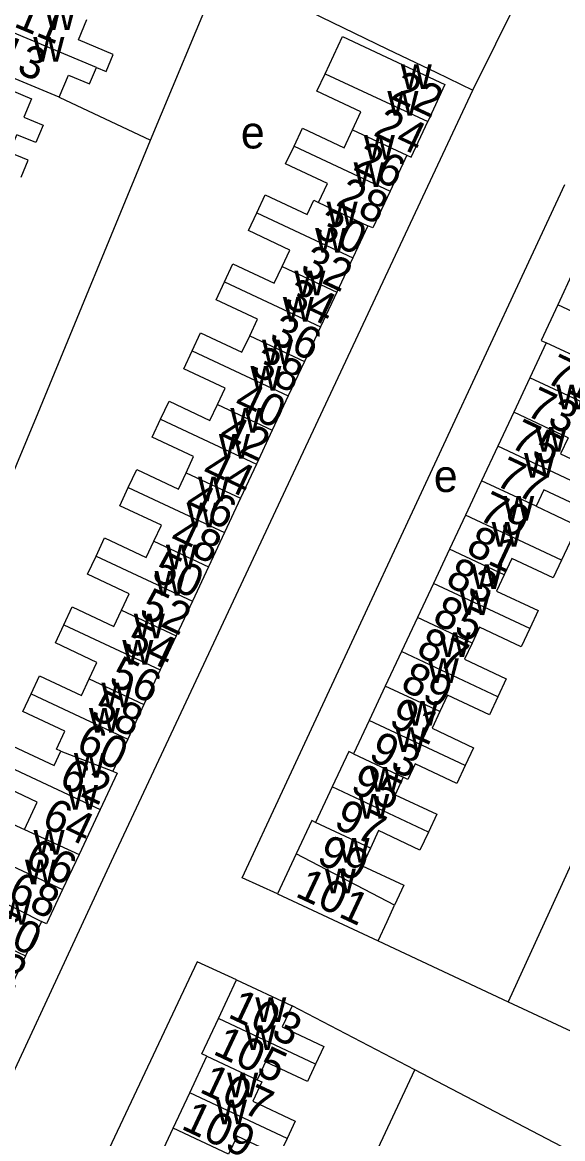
# Model space of a CAD drawing. Extents: x 159045 to 160918, y 380454 to 382516.
# Drawn here: x 160089.8 to 160157.2, y 381285.4 to 381424.4 of the extents above; entities that cross this region are included whole.
import ezdxf

# ---------------------------------------------------------------- set-up
doc = ezdxf.new("R2010")
doc.units = 0
for name, color, linetype in [('BLT_Basislijn', 7, 'Continuous'), ('BLT_Bebouwing', 7, 'Continuous'), ('BLT_Centroide', 7, 'Continuous'), ('BLT_Huisnummer', 7, 'Continuous'), ('BLT_Huisnummer_ tussenligend', 7, 'Continuous'), ('BLT_Onderverdeling_panden', 7, 'Continuous')]:
    doc.layers.add(name, color=color, linetype=linetype)

msp = doc.modelspace()

# ---------------------------------------------------------------- linework, layer by layer
at = {"layer": 'BLT_Basislijn'}
for p, q in [((160145.99, 381415.93), (160156.08, 381436.3)), ((160094.42, 381415.06), (160105.8, 381409.71)), ((160091.81, 381375.74), (160105.8, 381409.71)), ((160134.18, 381310), (160150.39, 381302.42)), ((160138.75, 381293.92), (160123.46, 381301.91)), ((160150.39, 381302.42), (160158.89, 381298.45)), ((160123.21, 381260.74), (160138.75, 381293.92)), ((160158.88, 381283.41), (160138.75, 381293.92))]:
    msp.add_line(p, q, dxfattribs=at)
for points in [[(160105.8, 381409.71), (160114.24, 381429.92), (160114.85, 381430.58), (160115.99, 381430.46), (160135.38, 381421.05), (160141.4, 381418.18), (160145.99, 381415.93)], [(160061.17, 381243.3), (160064.59, 381241.71), (160100.97, 381319.91), (160145.99, 381415.93)], [(160121.65, 381315.85), (160117.24, 381317.84), (160157.49, 381404.21)], [(160073.35, 381331.44), (160073.58, 381332.01), (160091.81, 381375.74)], [(160167.12, 381339.44), (160166.1, 381336.71), (160150.39, 381302.42)], [(160116.55, 381305.15), (160111.63, 381307.38), (160081.39, 381243.37)]]:
    msp.add_lwpolyline(points, dxfattribs=at)
at = {"layer": 'BLT_Bebouwing'}
for p, q in [((160127.58, 381417.99), (160129.75, 381422.62)), ((160137.78, 381407.84), (160135.68, 381403.37)), ((160132.92, 381399.06), (160131.04, 381395.06)), ((160131.04, 381395.06), (160129.03, 381390.77)), ((160158.56, 381393.42), (160156.59, 381389.2)), ((160129.03, 381390.77), (160127.02, 381386.47)), ((160127.02, 381386.47), (160125.01, 381382.16)), ((160155.14, 381384.48), (160153.1, 381380.13)), ((160125.01, 381382.16), (160122.99, 381377.86)), ((160153.1, 381380.13), (160151.1, 381375.85)), ((160122.99, 381377.86), (160121, 381373.61)), ((160151.1, 381375.85), (160149.11, 381371.61)), ((160121, 381373.61), (160119.02, 381369.38)), ((160149.11, 381371.61), (160147.09, 381367.3)), ((160119.02, 381369.38), (160117.02, 381365.11)), ((160147.09, 381367.3), (160145.08, 381363.02)), ((160117.02, 381365.11), (160115.02, 381360.83)), ((160145.08, 381363.02), (160143.09, 381358.78)), ((160115.02, 381360.83), (160113.03, 381356.58)), ((160143.09, 381358.78), (160141.09, 381354.5)), ((160113.03, 381356.58), (160111.03, 381352.3)), ((160141.09, 381354.5), (160139.1, 381350.26)), ((160111.03, 381352.3), (160109.02, 381348)), ((160139.1, 381350.26), (160137.11, 381346.03)), ((160109.02, 381348), (160107.01, 381343.73)), ((160137.11, 381346.03), (160135.09, 381341.72)), ((160107.01, 381343.73), (160104.99, 381339.42)), ((160135.09, 381341.72), (160133.09, 381337.44)), ((160104.99, 381339.42), (160102.99, 381335.12)), ((160133.09, 381337.44), (160131.14, 381333.29)), ((160102.99, 381335.12), (160101.11, 381331.11)), ((160128.46, 381329.16), (160126.39, 381324.74)), ((160099.54, 381326.36), (160096.9, 381320.74)), ((160087.55, 381325.04), (160090.1, 381323.86)), ((160096.9, 381320.74), (160094.85, 381316.37)), ((160123.99, 381320.83), (160121.65, 381315.85)), ((160121.65, 381315.85), (160134.18, 381310)), ((160092.22, 381312.39), (160090.23, 381308.14)), ((160090.23, 381308.14), (160088.25, 381303.91)), ((160114.29, 381300.34), (160116.55, 381305.15)), ((160116.55, 381305.15), (160123.46, 381301.91)), ((160110.71, 381291.08), (160112.85, 381295.65)), ((160108.63, 381286.66), (160110.71, 381291.08)), ((160106.55, 381282.23), (160108.63, 381286.66))]:
    msp.add_line(p, q, dxfattribs=at)
for points in [[(160099.06, 381418.78), (160100.28, 381418.27), (160101.17, 381420.4), (160096.82, 381422.21), (160097.88, 381424.75)], [(160129.75, 381422.62), (160138, 381418.76), (160142.53, 381416.64), (160140.38, 381412.05)], [(160094.42, 381415.06), (160089.43, 381417.14), (160084.81, 381419.05)], [(160094.42, 381415.06), (160095.57, 381417.81), (160098.2, 381416.72), (160099.06, 381418.78)], [(160084.23, 381417.68), (160086.04, 381416.93), (160090.99, 381414.87), (160090.04, 381412.57), (160092.42, 381411.58), (160091.51, 381409.41), (160089.14, 381410.39)], [(160131, 381411.01), (160132.05, 381413.25), (160126.57, 381415.82), (160127.58, 381417.99)], [(160137.78, 381407.84), (160138.3, 381407.6), (160140.38, 381412.05)], [(160089.68, 381405.11), (160090.55, 381407.22), (160088.22, 381408.19), (160089.14, 381410.39)], [(160123.71, 381408.98), (160124.75, 381411.2), (160129.95, 381408.77), (160131, 381411.01)], [(160126.77, 381401.94), (160127.88, 381404.31), (160122.66, 381406.75), (160123.71, 381408.98)], [(160135.68, 381403.37), (160133.53, 381398.78), (160132.92, 381399.06)], [(160119.06, 381400.67), (160120.11, 381402.9), (160125.33, 381400.45), (160126.16, 381402.22), (160126.77, 381401.94)], [(160122.21, 381393.96), (160123.18, 381396.02), (160118.02, 381398.44), (160119.06, 381400.67)], [(160115.04, 381392.07), (160116.09, 381394.31), (160121.25, 381391.9), (160122.21, 381393.96)], [(160118.18, 381385.36), (160119.15, 381387.42), (160113.99, 381389.83), (160115.04, 381392.07)], [(160156.59, 381389.2), (160154.51, 381384.78), (160155.14, 381384.48)], [(160111.01, 381383.47), (160112.05, 381385.71), (160117.21, 381383.29), (160118.18, 381385.36)], [(160114.17, 381376.8), (160115.11, 381378.81), (160109.96, 381381.23), (160111.01, 381383.47)], [(160107.08, 381374.96), (160108.12, 381377.19), (160113.23, 381374.79), (160114.17, 381376.8)], [(160110.24, 381368.29), (160111.19, 381370.33), (160106.04, 381372.74), (160107.08, 381374.96)], [(160157.88, 381372.66), (160156.94, 381370.65), (160162.18, 381368.2), (160161.14, 381365.96)], [(160103.04, 381366.44), (160104.1, 381368.68), (160109.29, 381366.25), (160110.24, 381368.29)], [(160106.23, 381359.76), (160107.17, 381361.77), (160101.99, 381364.19), (160103.04, 381366.44)], [(160161.14, 381365.96), (160160.09, 381363.73), (160154.86, 381366.18), (160153.89, 381364.11)], [(160153.89, 381364.11), (160156.35, 381362.95), (160159.07, 381361.68), (160158.11, 381359.62), (160157.07, 381357.4)], [(160099.02, 381357.92), (160100.08, 381360.19), (160105.29, 381357.75), (160106.23, 381359.76)], [(160102.21, 381351.19), (160103.16, 381353.22), (160097.96, 381355.65), (160099.02, 381357.92)], [(160157.07, 381357.4), (160156.03, 381355.19), (160150.86, 381357.61), (160149.91, 381355.58)], [(160149.91, 381355.58), (160148.96, 381353.55), (160154.14, 381351.12), (160153.09, 381348.88)], [(160095, 381349.35), (160096.06, 381351.6), (160101.26, 381349.16), (160102.21, 381351.19)], [(160098.17, 381342.61), (160099.13, 381344.68), (160093.95, 381347.1), (160095, 381349.35)], [(160153.09, 381348.88), (160152.03, 381346.63), (160146.84, 381349.07), (160145.9, 381347.07)], [(160145.9, 381347.07), (160144.96, 381345.07), (160150.16, 381342.64), (160149.11, 381340.4)], [(160090.92, 381340.77), (160091.96, 381343), (160097.2, 381340.55), (160098.17, 381342.61)], [(160094.65, 381333.61), (160094.08, 381333.88), (160095.12, 381336.09), (160089.88, 381338.54), (160090.92, 381340.77)], [(160149.11, 381340.4), (160148.06, 381338.16), (160142.85, 381340.6), (160141.89, 381338.54)], [(160141.89, 381338.54), (160140.92, 381336.47), (160146.1, 381334.04), (160145.06, 381331.83)], [(160087.56, 381331.97), (160088.63, 381334.25), (160093.82, 381331.82), (160094.65, 381333.61)], [(160131.14, 381333.29), (160130.53, 381333.58), (160128.46, 381329.16)], [(160090.1, 381323.86), (160091.67, 381327.27), (160086.5, 381329.7), (160087.56, 381331.97)], [(160101.11, 381331.11), (160101.65, 381330.86), (160099.54, 381326.36)], [(160145.06, 381331.83), (160144.02, 381329.61), (160138.83, 381332.05), (160137.91, 381330.09), (160137.33, 381330.36)], [(160137.33, 381330.36), (160136.32, 381328.19), (160141.5, 381325.76), (160140.46, 381323.53)], [(160126.39, 381324.74), (160125.92, 381324.99), (160123.99, 381320.83)], [(160140.46, 381323.53), (160139.41, 381321.3), (160134.25, 381323.73), (160133.23, 381321.54)], [(160133.23, 381321.54), (160132.2, 381319.35), (160137.4, 381316.91), (160136.24, 381314.44)], [(160094.85, 381316.37), (160092.85, 381312.1), (160092.22, 381312.39)], [(160134.18, 381310), (160135.3, 381312.42), (160136.24, 381314.44)], [(160123.46, 381301.91), (160122.23, 381299.29), (160127.43, 381296.85), (160126.4, 381294.65)], [(160112.85, 381295.65), (160112.22, 381295.94), (160114.29, 381300.34)], [(160126.4, 381294.65), (160125.37, 381292.46), (160120.15, 381294.91), (160119.11, 381292.7)], [(160119.11, 381292.7), (160119.71, 381292.42), (160118.59, 381290.03), (160123.87, 381287.55), (160122.85, 381285.38)], [(160122.85, 381285.38), (160121.83, 381283.21), (160116.61, 381285.66), (160115.55, 381283.41)]]:
    msp.add_lwpolyline(points, dxfattribs=at)
at = {"layer": 'BLT_Onderverdeling_panden'}
for p, q in [((160099.06, 381418.78), (160086.81, 381423.87)), ((160127.58, 381417.99), (160140.38, 381412.05)), ((160131, 381411.01), (160137.78, 381407.84)), ((160123.71, 381408.98), (160135.68, 381403.37)), ((160126.77, 381401.94), (160132.92, 381399.06)), ((160119.06, 381400.67), (160131.04, 381395.06)), ((160122.21, 381393.96), (160129.03, 381390.77)), ((160115.04, 381392.07), (160127.02, 381386.47)), ((160168.6, 381383.57), (160156.59, 381389.2)), ((160118.18, 381385.36), (160125.01, 381382.16)), ((160161.36, 381381.56), (160155.14, 381384.48)), ((160111.01, 381383.47), (160122.99, 381377.86)), ((160165.11, 381374.5), (160153.1, 381380.13)), ((160114.17, 381376.8), (160121, 381373.61)), ((160157.88, 381372.66), (160151.1, 381375.85)), ((160107.08, 381374.96), (160119.02, 381369.38)), ((160161.14, 381365.96), (160149.11, 381371.61)), ((160110.24, 381368.29), (160117.02, 381365.11)), ((160153.89, 381364.11), (160147.09, 381367.3)), ((160103.04, 381366.44), (160115.02, 381360.83)), ((160157.07, 381357.4), (160145.08, 381363.02)), ((160106.23, 381359.76), (160113.03, 381356.58)), ((160149.91, 381355.58), (160143.09, 381358.78)), ((160099.02, 381357.92), (160111.03, 381352.3)), ((160153.09, 381348.88), (160141.09, 381354.5)), ((160102.21, 381351.19), (160109.02, 381348)), ((160095, 381349.35), (160107.01, 381343.73)), ((160145.9, 381347.07), (160139.1, 381350.26)), ((160149.11, 381340.4), (160137.11, 381346.03)), ((160098.17, 381342.61), (160104.99, 381339.42)), ((160090.92, 381340.77), (160102.99, 381335.12)), ((160141.89, 381338.54), (160135.09, 381341.72)), ((160145.06, 381331.83), (160133.09, 381337.44)), ((160094.65, 381333.61), (160101.11, 381331.11)), ((160131.14, 381333.29), (160137.33, 381330.36)), ((160087.56, 381331.97), (160099.54, 381326.36)), ((160140.46, 381323.53), (160128.46, 381329.16)), ((160133.23, 381321.54), (160126.39, 381324.74)), ((160090.1, 381323.86), (160096.9, 381320.74)), ((160082.87, 381321.98), (160094.85, 381316.37)), ((160136.24, 381314.44), (160123.99, 381320.83)), ((160086.16, 381315.45), (160092.22, 381312.39)), ((160078.3, 381313.72), (160090.23, 381308.14)), ((160126.4, 381294.65), (160114.29, 381300.34)), ((160112.85, 381295.65), (160119.11, 381292.7)), ((160122.85, 381285.38), (160110.71, 381291.08)), ((160115.55, 381283.41), (160108.63, 381286.66))]:
    msp.add_line(p, q, dxfattribs=at)

# ---------------------------------------------------------------- texts
at = {"layer": 'BLT_Centroide'}
for s, p in [('w', (160092.62, 381423.41)), ('w', (160091.2, 381419.47)), ('w', (160137.02, 381416.09)), ('w', (160135.35, 381412.75)), ('e', (160117.08, 381408.68)), ('w', (160132.41, 381407.28)), ('w', (160131.14, 381403.88)), ('w', (160127.77, 381398.97)), ('w', (160126.33, 381395.72)), ('w', (160123.75, 381390.38)), ('w', (160122.31, 381387.12)), ('w', (160119.72, 381381.78)), ('w', (160118.27, 381378.53)), ('w', (160156.39, 381376.19)), ('w', (160115.76, 381373.28)), ('w', (160153.83, 381370.91)), ('w', (160114.34, 381370.03)), ('w', (160152.38, 381367.66)), ('e', (160141.14, 381365.9)), ('w', (160111.74, 381364.75)), ('w', (160110.31, 381361.5)), ('w', (160149.79, 381362.34)), ('w', (160148.34, 381359.09)), ('w', (160107.74, 381356.25)), ('w', (160106.33, 381352.97)), ('w', (160145.8, 381353.81)), ('w', (160144.36, 381350.56)), ('w', (160103.73, 381347.66)), ('w', (160141.84, 381345.34)), ('w', (160102.3, 381344.38)), ('w', (160140.38, 381342.09)), ('w', (160099.7, 381339.06)), ('w', (160137.79, 381336.78)), ('w', (160098.14, 381335.94)), ('w', (160136.34, 381333.53)), ('w', (160096.26, 381330.31)), ('w', (160133.12, 381328.56)), ('w', (160095.39, 381326.34)), ('w', (160131.72, 381325.22)), ('w', (160091.23, 381320.72)), ('w', (160129.25, 381319.72)), ('w', (160090.16, 381317.03)), ('w', (160127.55, 381315.91)), ('w', (160086.98, 381312.03)), ('w', (160118.88, 381299.91)), ('w', (160117.56, 381296.41)), ('w', (160115.37, 381290.5)), ('w', (160113.98, 381287.16))]:
    msp.add_text(s, height=4, dxfattribs=at).set_placement(p)
at = {"layer": 'BLT_Huisnummer'}
for s, rotation, p in [('13', 337.4304, (160086.24, 381419.27)), ('22', 334.9076, (160135.62, 381414.93)), ('26', 334.9192, (160130.91, 381406.1)), ('30', 334.9146, (160126.09, 381397.83)), ('34', 334.9192, (160122.29, 381389.1)), ('38', 334.9203, (160118.15, 381380.66)), ('73', 334.8672, (160152.44, 381375.53)), ('42', 334.924, (160114.04, 381372.15)), ('77', 334.878, (160148.62, 381366.83)), ('46', 334.9195, (160109.85, 381363.67)), ('81', 334.8755, (160144.98, 381358.28)), ('50', 334.9139, (160105.78, 381355.06)), ('85', 334.8834, (160140.79, 381349.63)), ('54', 334.9173, (160102.32, 381346.3)), ('89', 334.8794, (160136.81, 381341.33)), ('58', 334.9122, (160098.21, 381337.8)), ('93', 334.8772, (160132.84, 381332.64)), ('62', 334.9077, (160094.22, 381329.35)), ('97', 334.8786, (160128.5, 381324.2)), ('66', 334.9146, (160089.94, 381319.32)), ('101', 334.8711, (160123.72, 381315.6)), ('70', 334.9068, (160085.57, 381310.58)), ('103', 334.7901, (160115.32, 381300.54)), ('107', 334.8352, (160111.77, 381291.22))]:
    msp.add_text(s, height=4, rotation=rotation, dxfattribs=at).set_placement(p)
at = {"layer": 'BLT_Huisnummer_ tussenligend'}
for s, rotation, p in [('11', 337.4252, (160088.62, 381423.91)), ('24', 334.9076, (160133.46, 381410.37)), ('28', 334.9192, (160128.78, 381401.66)), ('32', 334.9146, (160124.32, 381393.24)), ('36', 334.9192, (160120.44, 381384.67)), ('71', 334.8637, (160154.9, 381379.62)), ('40', 334.9203, (160116.01, 381376.23)), ('75', 334.8672, (160150.45, 381371.53)), ('44', 334.924, (160112.03, 381367.72)), ('79', 334.878, (160146.49, 381362.54)), ('48', 334.9195, (160108, 381359.38)), ('83', 334.8755, (160142.43, 381354.33)), ('52', 334.9139, (160104.22, 381350.49)), ('87', 334.8834, (160138.78, 381345.63)), ('56', 334.9173, (160100.46, 381342.01)), ('91', 334.8794, (160135.37, 381336.85)), ('60', 334.9122, (160096.34, 381333.67)), ('95', 334.8772, (160130.56, 381328.64)), ('64', 334.9077, (160092.07, 381324.35)), ('99', 334.8786, (160126.36, 381319.77)), ('68', 334.9146, (160087.81, 381315.17)), ('72', 334.9068, (160083.72, 381306.43)), ('105', 334.7901, (160113.46, 381295.96)), ('109', 334.8352, (160109.49, 381286.65))]:
    msp.add_text(s, height=4, rotation=rotation, dxfattribs=at).set_placement(p)

doc.saveas('drawing.dxf')
